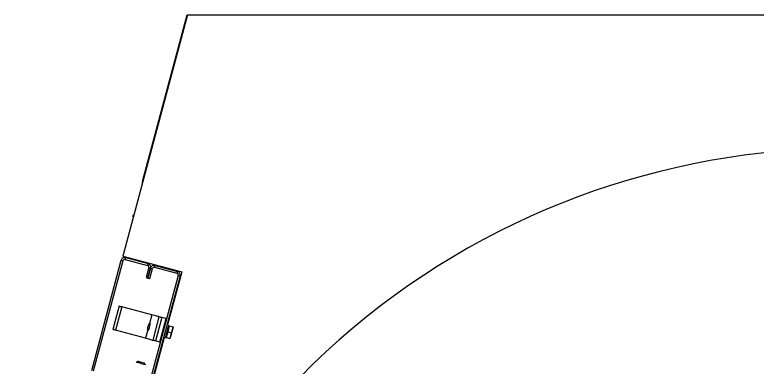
# Model space of a CAD drawing. Extents: x -264222 to -263592, y -1242345 to -1242048.
# Drawn here: x -263873.954 to -263873.375, y -1242087.068 to -1242086.793 of the extents above; entities that cross this region are included whole.
import ezdxf

# ---------------------------------------------------------------- set-up
doc = ezdxf.new("R2010")
doc.units = 0
doc.layers.add('KFA_2D_SITUACIA_DSP', color=7, linetype='Continuous')

msp = doc.modelspace()

# ---------------------------------------------------------------- linework, layer by layer
at = {"layer": 'KFA_2D_SITUACIA_DSP'}
for p, q in [((-263873.81937, -1242086.79343), (-263873.86992, -1242086.9821)), ((-263873.85431, -1242086.92281), (-263873.81964, -1242086.79343)), ((-263873.81964, -1242086.79343), (-263873.81937, -1242086.79343)), ((-263873.81937, -1242086.79343), (-263873.30521, -1242086.79343)), ((-263873.85456, -1242086.92475), (-263873.85454, -1242086.92424)), ((-263873.85454, -1242086.92424), (-263873.85431, -1242086.92281)), ((-263873.86193, -1242086.95126), (-263873.86142, -1242086.94991)), ((-263873.86142, -1242086.94991), (-263873.86118, -1242086.94946)), ((-263873.86992, -1242086.9821), (-263873.82386, -1242086.99444)), ((-263873.86793, -1242086.98467), (-263873.86756, -1242086.98329)), ((-263873.86793, -1242086.98467), (-263873.8505, -1242086.98934)), ((-263873.86756, -1242086.98329), (-263873.85013, -1242086.98797)), ((-263873.89417, -1242087.07157), (-263873.87105, -1242086.98531)), ((-263873.89279, -1242087.07194), (-263873.86968, -1242086.98568)), ((-263873.87105, -1242086.98531), (-263873.86968, -1242086.98568)), ((-263873.85013, -1242086.98797), (-263873.8505, -1242086.98934)), ((-263873.84499, -1242086.99082), (-263873.84462, -1242086.98944)), ((-263873.84462, -1242086.98944), (-263873.82719, -1242086.99411)), ((-263873.84949, -1242086.99109), (-263873.85158, -1242086.99889)), ((-263873.8502, -1242086.99926), (-263873.84811, -1242086.99146)), ((-263873.84811, -1242086.99146), (-263873.8502, -1242086.99926)), ((-263873.84949, -1242086.99109), (-263873.84811, -1242086.99146)), ((-263873.84883, -1242086.99962), (-263873.84674, -1242086.99182)), ((-263873.84811, -1242086.99146), (-263873.84674, -1242086.99182)), ((-263873.84499, -1242086.99082), (-263873.82756, -1242086.99549)), ((-263873.82386, -1242086.99444), (-263873.83494, -1242087.0358)), ((-263873.82719, -1242086.99411), (-263873.82756, -1242086.99549)), ((-263873.85158, -1242086.99889), (-263873.8502, -1242086.99926)), ((-263873.8502, -1242086.99926), (-263873.84883, -1242086.99962)), ((-263873.82655, -1242086.99723), (-263873.84966, -1242087.08349)), ((-263873.82517, -1242086.9976), (-263873.84828, -1242087.08386)), ((-263873.82655, -1242086.99723), (-263873.82517, -1242086.9976)), ((-263873.87278, -1242087.02113), (-263873.8777, -1242087.03949)), ((-263873.87058, -1242087.02172), (-263873.8755, -1242087.04008)), ((-263873.87278, -1242087.02113), (-263873.87274, -1242087.02114)), ((-263873.87274, -1242087.02114), (-263873.87262, -1242087.02118)), ((-263873.87262, -1242087.02118), (-263873.87241, -1242087.02123)), ((-263873.87241, -1242087.02123), (-263873.87214, -1242087.02131)), ((-263873.87214, -1242087.02131), (-263873.87181, -1242087.0214)), ((-263873.87181, -1242087.0214), (-263873.87143, -1242087.0215)), ((-263873.87143, -1242087.0215), (-263873.87101, -1242087.02161)), ((-263873.87101, -1242087.02161), (-263873.87058, -1242087.02172)), ((-263873.84709, -1242087.02802), (-263873.87058, -1242087.02172)), ((-263873.84709, -1242087.02802), (-263873.84892, -1242087.03484)), ((-263873.84602, -1242087.02831), (-263873.84709, -1242087.02802)), ((-263873.84159, -1242087.02949), (-263873.8465, -1242087.04785)), ((-263873.84498, -1242087.02858), (-263873.84602, -1242087.02831)), ((-263873.84403, -1242087.02884), (-263873.84498, -1242087.02858)), ((-263873.83938, -1242087.03008), (-263873.8443, -1242087.04844)), ((-263873.8432, -1242087.02906), (-263873.84403, -1242087.02884)), ((-263873.84251, -1242087.02924), (-263873.8432, -1242087.02906)), ((-263873.842, -1242087.02938), (-263873.84251, -1242087.02924)), ((-263873.84169, -1242087.02946), (-263873.842, -1242087.02938)), ((-263873.84159, -1242087.02949), (-263873.84169, -1242087.02946)), ((-263873.84159, -1242087.02949), (-263873.84154, -1242087.0295)), ((-263873.84154, -1242087.0295), (-263873.84142, -1242087.02954)), ((-263873.84142, -1242087.02954), (-263873.84121, -1242087.02959)), ((-263873.84121, -1242087.02959), (-263873.84094, -1242087.02967)), ((-263873.841, -1242087.04932), (-263873.83608, -1242087.03097)), ((-263873.84094, -1242087.02967), (-263873.84061, -1242087.02976)), ((-263873.84061, -1242087.02976), (-263873.84023, -1242087.02986)), ((-263873.84023, -1242087.02986), (-263873.83981, -1242087.02997)), ((-263873.83981, -1242087.02997), (-263873.83938, -1242087.03008)), ((-263873.83608, -1242087.03097), (-263873.83938, -1242087.03008)), ((-263873.84994, -1242087.03719), (-263873.84971, -1242087.03633)), ((-263873.84971, -1242087.03633), (-263873.84951, -1242087.0356)), ((-263873.84951, -1242087.0356), (-263873.84938, -1242087.03511)), ((-263873.84938, -1242087.03511), (-263873.84934, -1242087.03493)), ((-263873.84911, -1242087.03793), (-263873.84886, -1242087.03697)), ((-263873.84886, -1242087.03697), (-263873.84862, -1242087.03607)), ((-263873.84862, -1242087.03607), (-263873.84842, -1242087.03534)), ((-263873.84842, -1242087.03534), (-263873.84829, -1242087.03486)), ((-263873.84829, -1242087.03486), (-263873.84825, -1242087.03469)), ((-263873.83357, -1242087.03666), (-263873.8348, -1242087.04125)), ((-263873.83437, -1242087.03781), (-263873.83414, -1242087.03694)), ((-263873.83414, -1242087.03694), (-263873.83398, -1242087.03635)), ((-263873.83398, -1242087.03635), (-263873.83391, -1242087.03609)), ((-263873.83391, -1242087.03609), (-263873.83391, -1242087.03608)), ((-263873.83357, -1242087.03666), (-263873.83062, -1242087.03745)), ((-263873.87766, -1242087.0395), (-263873.8777, -1242087.03949)), ((-263873.87753, -1242087.03953), (-263873.87766, -1242087.0395)), ((-263873.87733, -1242087.03959), (-263873.87753, -1242087.03953)), ((-263873.87706, -1242087.03966), (-263873.87733, -1242087.03959)), ((-263873.87672, -1242087.03975), (-263873.87706, -1242087.03966)), ((-263873.87634, -1242087.03985), (-263873.87672, -1242087.03975)), ((-263873.87593, -1242087.03996), (-263873.87634, -1242087.03985)), ((-263873.8755, -1242087.04008), (-263873.87593, -1242087.03996)), ((-263873.85201, -1242087.04637), (-263873.8755, -1242087.04008)), ((-263873.85023, -1242087.03974), (-263873.85201, -1242087.04637)), ((-263873.85055, -1242087.03945), (-263873.8505, -1242087.03928)), ((-263873.8505, -1242087.03928), (-263873.85037, -1242087.03879)), ((-263873.85037, -1242087.03879), (-263873.85017, -1242087.03805)), ((-263873.85017, -1242087.03805), (-263873.84994, -1242087.03719)), ((-263873.84972, -1242087.0402), (-263873.84968, -1242087.04003)), ((-263873.84968, -1242087.04003), (-263873.84955, -1242087.03956)), ((-263873.84955, -1242087.03956), (-263873.84936, -1242087.03882)), ((-263873.84936, -1242087.03882), (-263873.84911, -1242087.03793)), ((-263873.8348, -1242087.04125), (-263873.83603, -1242087.04584)), ((-263873.83602, -1242087.04394), (-263873.8357, -1242087.04276)), ((-263873.8357, -1242087.04276), (-263873.83535, -1242087.04147)), ((-263873.83535, -1242087.04147), (-263873.835, -1242087.04016)), ((-263873.835, -1242087.04016), (-263873.83467, -1242087.03891)), ((-263873.8348, -1242087.04125), (-263873.83185, -1242087.04204)), ((-263873.83467, -1242087.03891), (-263873.83437, -1242087.03781)), ((-263873.83225, -1242087.04443), (-263873.83185, -1242087.04204)), ((-263873.83185, -1242087.04204), (-263873.83223, -1242087.04436)), ((-263873.831, -1242087.03977), (-263873.83185, -1242087.04204)), ((-263873.83185, -1242087.04204), (-263873.83102, -1242087.03984)), ((-263873.83102, -1242087.03984), (-263873.83062, -1242087.03745)), ((-263873.83062, -1242087.03745), (-263873.831, -1242087.03977)), ((-263873.83062, -1242087.03745), (-263873.8304, -1242087.03751)), ((-263873.8304, -1242087.03751), (-263873.83042, -1242087.0375)), ((-263873.83765, -1242087.04589), (-263873.95419, -1242087.48085)), ((-263873.85201, -1242087.04637), (-263873.85093, -1242087.04666)), ((-263873.85093, -1242087.04666), (-263873.8499, -1242087.04693)), ((-263873.8499, -1242087.04693), (-263873.84895, -1242087.04719)), ((-263873.84895, -1242087.04719), (-263873.84812, -1242087.04741)), ((-263873.84812, -1242087.04741), (-263873.84743, -1242087.0476)), ((-263873.84743, -1242087.0476), (-263873.84692, -1242087.04773)), ((-263873.84692, -1242087.04773), (-263873.84661, -1242087.04782)), ((-263873.84661, -1242087.04782), (-263873.8465, -1242087.04785)), ((-263873.84646, -1242087.04786), (-263873.8465, -1242087.04785)), ((-263873.84634, -1242087.04789), (-263873.84646, -1242087.04786)), ((-263873.84613, -1242087.04795), (-263873.84634, -1242087.04789)), ((-263873.84586, -1242087.04802), (-263873.84613, -1242087.04795)), ((-263873.84552, -1242087.04811), (-263873.84586, -1242087.04802)), ((-263873.84514, -1242087.04821), (-263873.84552, -1242087.04811)), ((-263873.84473, -1242087.04832), (-263873.84514, -1242087.04821)), ((-263873.8443, -1242087.04844), (-263873.84473, -1242087.04832)), ((-263873.841, -1242087.04932), (-263873.8443, -1242087.04844)), ((-263873.83661, -1242087.04617), (-263873.83659, -1242087.04608)), ((-263873.83659, -1242087.04608), (-263873.83648, -1242087.04566)), ((-263873.83648, -1242087.04566), (-263873.83628, -1242087.04493)), ((-263873.83628, -1242087.04493), (-263873.83602, -1242087.04394)), ((-263873.83603, -1242087.04584), (-263873.83308, -1242087.04663)), ((-263873.83223, -1242087.04436), (-263873.83308, -1242087.04663)), ((-263873.83308, -1242087.04663), (-263873.83225, -1242087.04443)), ((-263873.83308, -1242087.04663), (-263873.83286, -1242087.04669)), ((-263873.83286, -1242087.04669), (-263873.83288, -1242087.04668)), ((-263873.85943, -1242087.06489), (-263873.85938, -1242087.06491)), ((-263873.85938, -1242087.06491), (-263873.85903, -1242087.065)), ((-263873.85903, -1242087.065), (-263873.85839, -1242087.06517)), ((-263873.85853, -1242087.06439), (-263873.85856, -1242087.06439)), ((-263873.85825, -1242087.06447), (-263873.85853, -1242087.06439)), ((-263873.85839, -1242087.06517), (-263873.85752, -1242087.0654)), ((-263873.85768, -1242087.06462), (-263873.85825, -1242087.06447)), ((-263873.85688, -1242087.06484), (-263873.85768, -1242087.06462)), ((-263873.85752, -1242087.0654), (-263873.85649, -1242087.06568)), ((-263873.85594, -1242087.06509), (-263873.85688, -1242087.06484)), ((-263873.85649, -1242087.06568), (-263873.8554, -1242087.06597)), ((-263873.85496, -1242087.06535), (-263873.85594, -1242087.06509)), ((-263873.8554, -1242087.06597), (-263873.85434, -1242087.06626)), ((-263873.85405, -1242087.0656), (-263873.85496, -1242087.06535)), ((-263873.8533, -1242087.0658), (-263873.85405, -1242087.0656)), ((-263873.8528, -1242087.06593), (-263873.8533, -1242087.0658)), ((-263873.8526, -1242087.06599), (-263873.8528, -1242087.06593)), ((-263873.85259, -1242087.06599), (-263873.8526, -1242087.06599)), ((-263873.85434, -1242087.06626), (-263873.85341, -1242087.06651)), ((-263873.85341, -1242087.06651), (-263873.85268, -1242087.0667)), ((-263873.85268, -1242087.0667), (-263873.85223, -1242087.06682)), ((-263873.85223, -1242087.06682), (-263873.85209, -1242087.06686))]:
    msp.add_line(p, q, dxfattribs=at)
for centre, radius, start, end in [((-263873.30474, -1242087.49643), 0.5985, 54.56502, 305.43498), ((-263873.8683, -1242086.98605), 0.00285, 75, 164.99999), ((-263873.8683, -1242086.98605), 0.00143, 75, 164.99999), ((-263873.85087, -1242086.99072), 0.00143, 344.99999, 75), ((-263873.85087, -1242086.99072), 0.00285, 344.99999, 75), ((-263873.84536, -1242086.99219), 0.00285, 75, 164.99999), ((-263873.84536, -1242086.99219), 0.00143, 75, 164.99999), ((-263873.82792, -1242086.99687), 0.00143, 344.99999, 75), ((-263873.82792, -1242086.99687), 0.00285, 344.99999, 75), ((-263873.83383, -1242087.03763), 0.000475, 75, 164.99999), ((-263873.83577, -1242087.04486), 0.000475, 164.99999, 255)]:
    msp.add_arc(centre, radius, start, end, dxfattribs=at)

doc.saveas('drawing.dxf')
